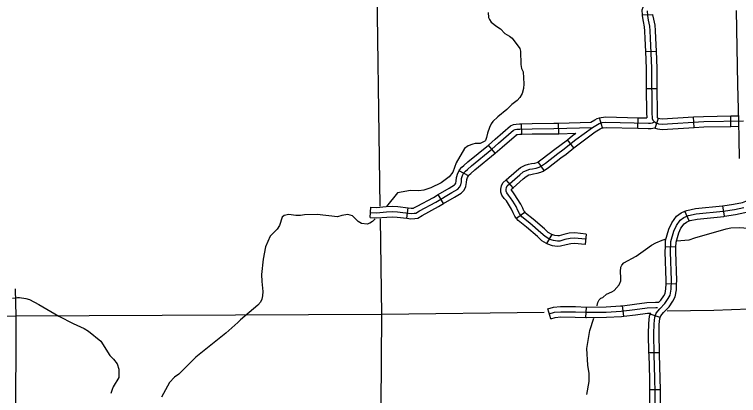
# Model space of a CAD drawing. Extents: x 1373862 to 1376999, y 1168398 to 1170455.
# Drawn here: x 1375039.9 to 1375246.2, y 1168872.6 to 1168981.2 of the extents above; entities that cross this region are included whole.
import ezdxf

# ---------------------------------------------------------------- set-up
doc = ezdxf.new("R2010")
doc.units = 0
for name, color, linetype in [('Level 31', 7, 'Continuous'), ('Level 32', 7, 'Continuous'), ('Level 35', 7, 'Continuous'), ('Level 5', 7, 'Continuous')]:
    doc.layers.add(name, color=color, linetype=linetype)

msp = doc.modelspace()

# ---------------------------------------------------------------- linework, layer by layer
at = {"layer": 'Level 31'}
for points in [[(1375245.53, 1168982.41), (1375245.75, 1168971.85)], [(1375245.75, 1168971.85), (1375245.98, 1168961.29)], [(1375245.98, 1168961.29), (1375246.2, 1168950.74)], [(1375246.2, 1168950.74), (1375246.3, 1168945.78), (1375246.43, 1168940.18)]]:
    msp.add_lwpolyline(points, dxfattribs=at)
at = {"layer": 'Level 32'}
for p, q in [((1375218.77, 1168981.16), (1375221.77, 1168981.23)), ((1375219.73, 1168970.64), (1375222.73, 1168970.77)), ((1375219.97, 1168960.14), (1375222.97, 1168960.16)), ((1375233.58, 1168949.03), (1375233.4, 1168952.02)), ((1375244.07, 1168949.32), (1375244.02, 1168952.32)), ((1375184.48, 1168947.09), (1375184.4, 1168950.09)), ((1375195.04, 1168947.25), (1375194.96, 1168950.25)), ((1375207.46, 1168948.9), (1375206.65, 1168951.79)), ((1375217.55, 1168948.81), (1375217.63, 1168951.81)), ((1375222.49, 1168948.84), (1375223.47, 1168951.67)), ((1375176.92, 1168941.74), (1375174.94, 1168944)), ((1375199.32, 1168943.2), (1375197.46, 1168945.55)), ((1375190.85, 1168936.77), (1375189.11, 1168939.21)), ((1375169.26, 1168935.27), (1375166.63, 1168936.71)), ((1375182, 1168931.85), (1375180, 1168934.08)), ((1375162.17, 1168927.32), (1375160.64, 1168929.89)), ((1375141.28, 1168923.33), (1375141.44, 1168926.33)), ((1375151.71, 1168923.14), (1375152.06, 1168926.12)), ((1375232.16, 1168922.4), (1375230.97, 1168925.16)), ((1375242.22, 1168923.72), (1375241.79, 1168926.68)), ((1375185.39, 1168924.88), (1375183, 1168923.07)), ((1375193.05, 1168918.52), (1375191.51, 1168915.94)), ((1375202.8, 1168918.65), (1375202.49, 1168915.67)), ((1375228.4, 1168914.91), (1375225.4, 1168915.02)), ((1375228.61, 1168904.37), (1375225.61, 1168904.46)), ((1375213.53, 1168895.25), (1375213.18, 1168898.23)), ((1375192.77, 1168894.51), (1375191.88, 1168897.38)), ((1375202.74, 1168894.85), (1375202.88, 1168897.85)), ((1375223.93, 1168894.84), (1375221.1, 1168895.82)), ((1375223.73, 1168884.84), (1375220.73, 1168884.77)), ((1375223.98, 1168874.27), (1375220.98, 1168874.22))]:
    msp.add_line(p, q, dxfattribs=at)
for points in [[(1375226.84, 1168988.66), (1375225.53, 1168987.99), (1375222.71, 1168986.96), (1375220.96, 1168986.05), (1375219.99, 1168985.13), (1375219.27, 1168983.94), (1375218.73, 1168982.51), (1375218.77, 1168981.16)], [(1375218.77, 1168981.16), (1375218.78, 1168980.82), (1375219.06, 1168979.27), (1375219.39, 1168977.72), (1375219.48, 1168976.47), (1375219.57, 1168974.38), (1375219.73, 1168970.64)], [(1375220.24, 1168982.26), (1375220.27, 1168980.98), (1375220.53, 1168979.57), (1375220.88, 1168977.93), (1375220.98, 1168976.56), (1375221.07, 1168974.45), (1375221.43, 1168965.9), (1375221.52, 1168953.25), (1375221.62, 1168951.59), (1375221.81, 1168951.08), (1375222.26, 1168950.63), (1375222.74, 1168950.34), (1375223.47, 1168950.08), (1375224.5, 1168949.99), (1375236.34, 1168950.69), (1375247.7, 1168950.88)], [(1375221.77, 1168981.23), (1375221.77, 1168981.13), (1375222, 1168979.86), (1375222.37, 1168978.15), (1375222.48, 1168976.64), (1375222.57, 1168974.51), (1375222.73, 1168970.77)], [(1375219.73, 1168970.64), (1375219.93, 1168965.86), (1375219.97, 1168960.14)], [(1375222.73, 1168970.77), (1375222.93, 1168965.93), (1375222.97, 1168960.16)], [(1375219.97, 1168960.14), (1375220.02, 1168953.2), (1375220.11, 1168951.74)], [(1375222.97, 1168960.16), (1375223.02, 1168953.3), (1375223.1, 1168951.91), (1375223.19, 1168951.82), (1375223.38, 1168951.71), (1375223.47, 1168951.67)], [(1375206.65, 1168951.79), (1375207.07, 1168951.9), (1375208.38, 1168952.07), (1375217.63, 1168951.81)], [(1375223.47, 1168951.67), (1375223.79, 1168951.56), (1375224.52, 1168951.49), (1375233.4, 1168952.02)], [(1375233.4, 1168952.02), (1375236.28, 1168952.19), (1375244.02, 1168952.32)], [(1375244.02, 1168952.32), (1375246.16, 1168952.36)], [(1375174.94, 1168944), (1375176.88, 1168945.7), (1375181.28, 1168949.49), (1375182.08, 1168949.87), (1375182.89, 1168950), (1375183.78, 1168950.08), (1375184.4, 1168950.09)], [(1375202.64, 1168917.16), (1375199.53, 1168917.48), (1375198.22, 1168917.39), (1375196.78, 1168917.07), (1375195.31, 1168916.66), (1375194.66, 1168916.64), (1375193.53, 1168916.8), (1375192.47, 1168917.12), (1375191.12, 1168917.93), (1375189.91, 1168919.04), (1375186.78, 1168921.73), (1375184.47, 1168923.6), (1375183.78, 1168924.53), (1375183.37, 1168925.36), (1375182.87, 1168926.49), (1375181.9, 1168928), (1375181.29, 1168928.95), (1375180.69, 1168929.74), (1375180.17, 1168930.44), (1375180.01, 1168930.91), (1375179.99, 1168931.32), (1375180.1, 1168931.9), (1375180.33, 1168932.36), (1375183.89, 1168935.56), (1375184.9, 1168936.37), (1375185.96, 1168936.89), (1375186.73, 1168937.12), (1375187.54, 1168937.25), (1375188.53, 1168937.43), (1375189.41, 1168937.68), (1375189.8, 1168937.86), (1375191.2, 1168938.85), (1375194.74, 1168941.63), (1375196.2, 1168942.65), (1375199.88, 1168945.56), (1375204.59, 1168949.01), (1375206.04, 1168949.89), (1375206.55, 1168950.2), (1375207.37, 1168950.43), (1375208.45, 1168950.57), (1375220.56, 1168950.23), (1375221.17, 1168950.23), (1375221.73, 1168950.34), (1375222.29, 1168950.6)], [(1375184.4, 1168950.09), (1375187.38, 1168950.17), (1375193.58, 1168950.22), (1375194.96, 1168950.25)], [(1375194.96, 1168950.25), (1375204.15, 1168950.5)], [(1375204.15, 1168950.5), (1375205.26, 1168951.17), (1375205.95, 1168951.59), (1375206.65, 1168951.79)], [(1375217.63, 1168951.81), (1375220.11, 1168951.74)], [(1375141.36, 1168924.83), (1375143.03, 1168924.74), (1375145.87, 1168924.97), (1375147.5, 1168925.06), (1375149.03, 1168924.97), (1375152.91, 1168924.51), (1375153.77, 1168924.56), (1375154.26, 1168924.65), (1375155.35, 1168925.28), (1375159.99, 1168927.76), (1375164.55, 1168930.47), (1375166.22, 1168931.46), (1375166.76, 1168932.05), (1375167.07, 1168932.68), (1375167.27, 1168933.55), (1375167.33, 1168934.5), (1375167.6, 1168935.38), (1375167.99, 1168936.08), (1375168.44, 1168936.6), (1375168.96, 1168937.03), (1375170.11, 1168938.06), (1375175.93, 1168942.87), (1375177.87, 1168944.56), (1375182.11, 1168948.22), (1375182.54, 1168948.42), (1375183.08, 1168948.51), (1375183.87, 1168948.58), (1375187.41, 1168948.67), (1375193.61, 1168948.72), (1375204.59, 1168949.01)], [(1375199.32, 1168943.2), (1375200.79, 1168944.36), (1375205.43, 1168947.76), (1375206.82, 1168948.61), (1375207.16, 1168948.82), (1375207.46, 1168948.9)], [(1375207.46, 1168948.9), (1375207.66, 1168948.96), (1375208.52, 1168949.06), (1375217.55, 1168948.81)], [(1375217.55, 1168948.81), (1375220.54, 1168948.73), (1375221.32, 1168948.73), (1375222.26, 1168948.92)], [(1375222.26, 1168948.92), (1375222.49, 1168948.84)], [(1375222.49, 1168948.84), (1375223.15, 1168948.61), (1375224.47, 1168948.48), (1375233.58, 1168949.03)], [(1375233.58, 1168949.03), (1375236.39, 1168949.19), (1375244.07, 1168949.32)], [(1375244.07, 1168949.32), (1375246.23, 1168949.36)], [(1375176.92, 1168941.74), (1375178.85, 1168943.43), (1375182.93, 1168946.95), (1375182.99, 1168946.98), (1375183.26, 1168947.02), (1375183.95, 1168947.08), (1375184.48, 1168947.09)], [(1375184.48, 1168947.09), (1375187.43, 1168947.17), (1375193.63, 1168947.22), (1375195.04, 1168947.25)], [(1375195.04, 1168947.25), (1375199.83, 1168947.38)], [(1375197.46, 1168945.55), (1375198.97, 1168946.75), (1375199.83, 1168947.38)], [(1375166.63, 1168936.71), (1375166.75, 1168936.94), (1375167.39, 1168937.68), (1375167.98, 1168938.16), (1375169.13, 1168939.2), (1375174.96, 1168944.02), (1375174.95, 1168944.01)], [(1375189.11, 1168939.21), (1375190.3, 1168940.06), (1375193.85, 1168942.84), (1375195.31, 1168943.85), (1375197.46, 1168945.55)], [(1375169.23, 1168935.22), (1375169.49, 1168935.52), (1375169.94, 1168935.89), (1375171.09, 1168936.93), (1375176.9, 1168941.73), (1375176.91, 1168941.74)], [(1375190.85, 1168936.77), (1375192.09, 1168937.65), (1375195.63, 1168940.42), (1375197.1, 1168941.44), (1375199.32, 1168943.2)], [(1375180, 1168934.08), (1375182.92, 1168936.7), (1375184.1, 1168937.65), (1375185.42, 1168938.29), (1375186.39, 1168938.58), (1375187.28, 1168938.73), (1375188.2, 1168938.9), (1375188.89, 1168939.09), (1375189.04, 1168939.16), (1375189.11, 1168939.21)], [(1375160.64, 1168929.89), (1375163.78, 1168931.76), (1375165.26, 1168932.64), (1375165.51, 1168932.91), (1375165.65, 1168933.19), (1375165.78, 1168933.77), (1375165.85, 1168934.78), (1375166.22, 1168935.97), (1375166.63, 1168936.71)], [(1375182, 1168931.85), (1375184.86, 1168934.42), (1375185.71, 1168935.1), (1375186.51, 1168935.49), (1375187.07, 1168935.65), (1375187.8, 1168935.77), (1375188.87, 1168935.97), (1375189.94, 1168936.27), (1375190.56, 1168936.56), (1375190.85, 1168936.77)], [(1375162.17, 1168927.32), (1375165.32, 1168929.18), (1375167.17, 1168930.29), (1375168.01, 1168931.19), (1375168.5, 1168932.18), (1375168.75, 1168933.34), (1375168.82, 1168934.22), (1375168.99, 1168934.79), (1375169.26, 1168935.27)], [(1375183, 1168923.07), (1375182.49, 1168923.74), (1375182.01, 1168924.73), (1375181.55, 1168925.78), (1375180.64, 1168927.19), (1375180.07, 1168928.08), (1375179.49, 1168928.83), (1375178.82, 1168929.74), (1375178.52, 1168930.63), (1375178.48, 1168931.42), (1375178.67, 1168932.39), (1375179.11, 1168933.28), (1375180, 1168934.08)], [(1375185.39, 1168924.88), (1375185.06, 1168925.31), (1375184.73, 1168925.99), (1375184.2, 1168927.2), (1375183.17, 1168928.81), (1375182.52, 1168929.81), (1375181.88, 1168930.64), (1375181.51, 1168931.14), (1375181.5, 1168931.2), (1375181.49, 1168931.22), (1375181.53, 1168931.42), (1375181.54, 1168931.43), (1375182, 1168931.85)], [(1375152.06, 1168926.12), (1375152.96, 1168926.02), (1375153.59, 1168926.05), (1375153.74, 1168926.08), (1375154.62, 1168926.59), (1375159.26, 1168929.07), (1375160.64, 1168929.89)], [(1375151.71, 1168923.14), (1375152.86, 1168923.01), (1375153.94, 1168923.07), (1375154.79, 1168923.22), (1375156.08, 1168923.97), (1375160.73, 1168926.46), (1375162.17, 1168927.32)], [(1375241.79, 1168926.68), (1375244.85, 1168927.13), (1375247.35, 1168927.69), (1375248.37, 1168927.98), (1375248.9, 1168928.32)], [(1375141.44, 1168926.33), (1375143.01, 1168926.24), (1375145.77, 1168926.46), (1375147.5, 1168926.56), (1375149.16, 1168926.46), (1375152.06, 1168926.12)], [(1375222.46, 1168865.25), (1375222.5, 1168873.38), (1375222.43, 1168877.55), (1375222.24, 1168884.28), (1375222.1, 1168890.2), (1375222.17, 1168893.02), (1375222.39, 1168894.96), (1375222.79, 1168896.13), (1375223.78, 1168897.33), (1375225.29, 1168898.83), (1375226.24, 1168900.26), (1375226.77, 1168901.25), (1375227.07, 1168902.93), (1375227.14, 1168905.38), (1375226.85, 1168913.62), (1375226.96, 1168916.55), (1375227.8, 1168919.51), (1375228.53, 1168921.08), (1375229.66, 1168922.65), (1375230.65, 1168923.38), (1375232, 1168923.97), (1375234.19, 1168924.41), (1375241.83, 1168925.18), (1375245.12, 1168925.65), (1375247.72, 1168926.24)], [(1375225.4, 1168915.02), (1375225.47, 1168916.78), (1375226.39, 1168920.03), (1375227.23, 1168921.84), (1375228.58, 1168923.72), (1375229.9, 1168924.69), (1375230.97, 1168925.16)], [(1375230.97, 1168925.16), (1375231.55, 1168925.41), (1375233.97, 1168925.89), (1375241.65, 1168926.67), (1375241.79, 1168926.68)], [(1375242.22, 1168923.72), (1375245.4, 1168924.18), (1375248.09, 1168924.78), (1375249.62, 1168925.22), (1375250.52, 1168925.8)], [(1375141.28, 1168923.33), (1375143.05, 1168923.24), (1375145.98, 1168923.47), (1375147.5, 1168923.55), (1375148.9, 1168923.47), (1375151.71, 1168923.14)], [(1375191.51, 1168915.94), (1375190.22, 1168916.72), (1375188.91, 1168917.92), (1375185.81, 1168920.58), (1375183.39, 1168922.55), (1375183, 1168923.07)], [(1375193.05, 1168918.52), (1375192.02, 1168919.13), (1375190.91, 1168920.16), (1375187.74, 1168922.88), (1375185.56, 1168924.65), (1375185.39, 1168924.88)], [(1375232.16, 1168922.4), (1375232.45, 1168922.53), (1375234.42, 1168922.92), (1375242.02, 1168923.69), (1375242.22, 1168923.72)], [(1375228.4, 1168914.91), (1375228.45, 1168916.31), (1375229.21, 1168918.98), (1375229.83, 1168920.32), (1375230.74, 1168921.59), (1375231.4, 1168922.08), (1375232.16, 1168922.4)], [(1375202.8, 1168918.65), (1375199.56, 1168918.98), (1375198.01, 1168918.88), (1375196.42, 1168918.53), (1375195.08, 1168918.16), (1375194.74, 1168918.15), (1375193.85, 1168918.27), (1375193.08, 1168918.5), (1375193.05, 1168918.52)], [(1375202.49, 1168915.67), (1375199.51, 1168915.97), (1375198.44, 1168915.9), (1375197.14, 1168915.61), (1375195.54, 1168915.17), (1375194.58, 1168915.14), (1375193.21, 1168915.33), (1375191.86, 1168915.73), (1375191.51, 1168915.94)], [(1375225.61, 1168904.46), (1375225.64, 1168905.38), (1375225.35, 1168913.62), (1375225.4, 1168915.02)], [(1375228.61, 1168904.37), (1375228.64, 1168905.38), (1375228.35, 1168913.62), (1375228.4, 1168914.91)], [(1375223.58, 1168899.24), (1375224.13, 1168899.79), (1375224.96, 1168901.03), (1375225.34, 1168901.74), (1375225.57, 1168903.08), (1375225.61, 1168904.46)], [(1375223.93, 1168894.84), (1375224.12, 1168895.39), (1375224.89, 1168896.32), (1375226.46, 1168897.87), (1375227.53, 1168899.49), (1375228.21, 1168900.75), (1375228.56, 1168902.78), (1375228.61, 1168904.37)], [(1375202.88, 1168897.85), (1375202.95, 1168897.85), (1375208.5, 1168897.92), (1375212.62, 1168898.17), (1375213.18, 1168898.23)], [(1375213.18, 1168898.23), (1375216.55, 1168898.63), (1375220.09, 1168899.1), (1375222.63, 1168899.2), (1375223.58, 1168899.24)], [(1375191.88, 1168897.38), (1375193.47, 1168897.86), (1375195.52, 1168898.03), (1375199.79, 1168897.99), (1375202.88, 1168897.85)], [(1375192.32, 1168895.94), (1375193.75, 1168896.38), (1375195.58, 1168896.53), (1375199.74, 1168896.49), (1375202.92, 1168896.35), (1375208.55, 1168896.42), (1375212.76, 1168896.68), (1375216.73, 1168897.14), (1375220.22, 1168897.6), (1375222.69, 1168897.7), (1375223.19, 1168897.73)], [(1375213.53, 1168895.25), (1375216.92, 1168895.65), (1375220.35, 1168896.11), (1375221.21, 1168896.14)], [(1375221.1, 1168895.82), (1375221.21, 1168896.14)], [(1375192.77, 1168894.51), (1375194.03, 1168894.9), (1375195.63, 1168895.03), (1375199.7, 1168894.99), (1375202.74, 1168894.85)], [(1375202.74, 1168894.85), (1375202.9, 1168894.85), (1375208.61, 1168894.92), (1375212.89, 1168895.18), (1375213.53, 1168895.25)], [(1375220.73, 1168884.77), (1375220.6, 1168890.2), (1375220.67, 1168893.12), (1375220.92, 1168895.29), (1375221.1, 1168895.82)], [(1375223.73, 1168884.84), (1375223.6, 1168890.2), (1375223.67, 1168892.92), (1375223.86, 1168894.63), (1375223.93, 1168894.84)], [(1375220.98, 1168874.22), (1375220.93, 1168877.51), (1375220.74, 1168884.24), (1375220.73, 1168884.77)], [(1375223.98, 1168874.27), (1375223.93, 1168877.58), (1375223.74, 1168884.31), (1375223.73, 1168884.84)], [(1375220.97, 1168863.68), (1375220.96, 1168865.24), (1375221, 1168873.37), (1375220.98, 1168874.22)], [(1375223.97, 1168863.7), (1375223.96, 1168865.25), (1375224, 1168873.39), (1375223.98, 1168874.27)]]:
    msp.add_lwpolyline(points, dxfattribs=at)
at = {"layer": 'Level 35'}
for points in [[(1375174.93, 1168981.76), (1375174.97, 1168980.42), (1375175.22, 1168979.78), (1375175.77, 1168979.03), (1375177.31, 1168977.79), (1375178.38, 1168977.11), (1375179.6, 1168975.86), (1375180.93, 1168975.08), (1375181.7, 1168974.49), (1375183.9, 1168971.58), (1375184.12, 1168970.82), (1375184.23, 1168966.93), (1375184.41, 1168965.87), (1375184.88, 1168964.87)], [(1375184.88, 1168964.87), (1375185.09, 1168961.46), (1375184.93, 1168960.09), (1375184.54, 1168958.7), (1375183.89, 1168957.59), (1375183.17, 1168956.72), (1375181.66, 1168955.59), (1375180.19, 1168954.17), (1375177.62, 1168952.04), (1375176.26, 1168950.76), (1375175.77, 1168950.11), (1375175.29, 1168949.06), (1375174.73, 1168947.45), (1375174.45, 1168946.16), (1375174.13, 1168945.29), (1375173.95, 1168945.09), (1375172.64, 1168944.49), (1375171.2, 1168944.45), (1375170.52, 1168944.26), (1375169.19, 1168943.76), (1375168.18, 1168943.02), (1375165.79, 1168938.97), (1375164.81, 1168936.25)], [(1375164.81, 1168936.25), (1375163.79, 1168934.99), (1375161.49, 1168933.27)], [(1375161.49, 1168933.27), (1375158.58, 1168931.81), (1375156.57, 1168931.19), (1375155.14, 1168930.97), (1375152.74, 1168931.08), (1375149.01, 1168930.42), (1375145.9, 1168926.47)], [(1375142.72, 1168922.95), (1375141.94, 1168922.25), (1375141.14, 1168921.74), (1375140.35, 1168921.49), (1375138.75, 1168921.64), (1375137.86, 1168922.21), (1375136.17, 1168923.81), (1375134.85, 1168924.23), (1375133.21, 1168923.94), (1375131.98, 1168923.58), (1375126.13, 1168924.22), (1375122.54, 1168924.14), (1375121.42, 1168923.98), (1375120.1, 1168923.96), (1375118.04, 1168924.23), (1375116.78, 1168923.95), (1375116.17, 1168923.48), (1375115.45, 1168921.09), (1375114.72, 1168920.09), (1375112.77, 1168918.06), (1375111.42, 1168915.03), (1375110.74, 1168911.45), (1375110.26, 1168907.16), (1375110.33, 1168905.09), (1375110.64, 1168902.25), (1375110.59, 1168901.05), (1375110.33, 1168900.1), (1375109.96, 1168899.26), (1375109.21, 1168898.42), (1375104.32, 1168894.24), (1375103.57, 1168893.43), (1375100.12, 1168890.43), (1375091.59, 1168883.56), (1375086.73, 1168878.68), (1375085.44, 1168877.82), (1375084.04, 1168876.37), (1375081.81, 1168872.15)], [(1375228.56, 1168916.69), (1375232.14, 1168917.01), (1375233.82, 1168917.59), (1375242.73, 1168920.13), (1375244.1, 1168920.42), (1375246.57, 1168920.56), (1375248.97, 1168920.37), (1375249.87, 1168920.19), (1375250.68, 1168919.81), (1375251.33, 1168919.26), (1375252.11, 1168918.38), (1375252.89, 1168917.97), (1375254.89, 1168917.76), (1375255.91, 1168917.83)], [(1375205.93, 1168898.23), (1375205.93, 1168898.31), (1375206.17, 1168899.19), (1375206.56, 1168899.87), (1375206.97, 1168900.36), (1375207.56, 1168900.61), (1375208.64, 1168901.5), (1375210.14, 1168902.15), (1375210.79, 1168902.59), (1375212.19, 1168904.18), (1375212.69, 1168905.32), (1375212.73, 1168906.18), (1375212.57, 1168907.94), (1375212.71, 1168909.17), (1375212.99, 1168909.83), (1375213.58, 1168910.49), (1375217.05, 1168912.39), (1375219.77, 1168914.22), (1375221.45, 1168915.52), (1375222.7, 1168916.19), (1375224.48, 1168916.89), (1375225.6, 1168917.26)], [(1375039.3, 1168900.36), (1375040.76, 1168900.56), (1375041.34, 1168900.55), (1375043.1, 1168900.24), (1375044.18, 1168899.96), (1375046.84, 1168898.57), (1375052.53, 1168895.25), (1375056.58, 1168893.19), (1375059.72, 1168891.71), (1375060.97, 1168890.97), (1375064.51, 1168888.08), (1375067.07, 1168884.07), (1375068.13, 1168883), (1375069.11, 1168881.7), (1375069.61, 1168880.14), (1375069.61, 1168877.74), (1375068.03, 1168875.13), (1375067.68, 1168874.36), (1375067.34, 1168873.25)], [(1375202.99, 1168872.91), (1375203.69, 1168876.61), (1375203.68, 1168878.92), (1375203.25, 1168881.3), (1375203.02, 1168886.07), (1375203.88, 1168891.13), (1375205.02, 1168894.65)]]:
    msp.add_lwpolyline(points, dxfattribs=at)
at = {"layer": 'Level 5'}
for points in [[(1375144.13, 1168926.56), (1375143.05, 1169001.54)], [(1375144.57, 1168895.7), (1375144.18, 1168922.98)], [(1375040.07, 1168903.05), (1375040.21, 1168895.26)], [(1375190.89, 1168896.27), (1375144.57, 1168895.7)], [(1375249.25, 1168897.24), (1375239.18, 1168896.87), (1375225.89, 1168896.71)], [(1375040.21, 1168895.26), (1375011.82, 1168895.12)], [(1375040.21, 1168895.26), (1375040.2, 1168863.25)], [(1375144.57, 1168895.7), (1375040.21, 1168895.26)], [(1375143.8, 1168791.02), (1375144.57, 1168895.7)]]:
    msp.add_lwpolyline(points, dxfattribs=at)

doc.saveas('drawing.dxf')
